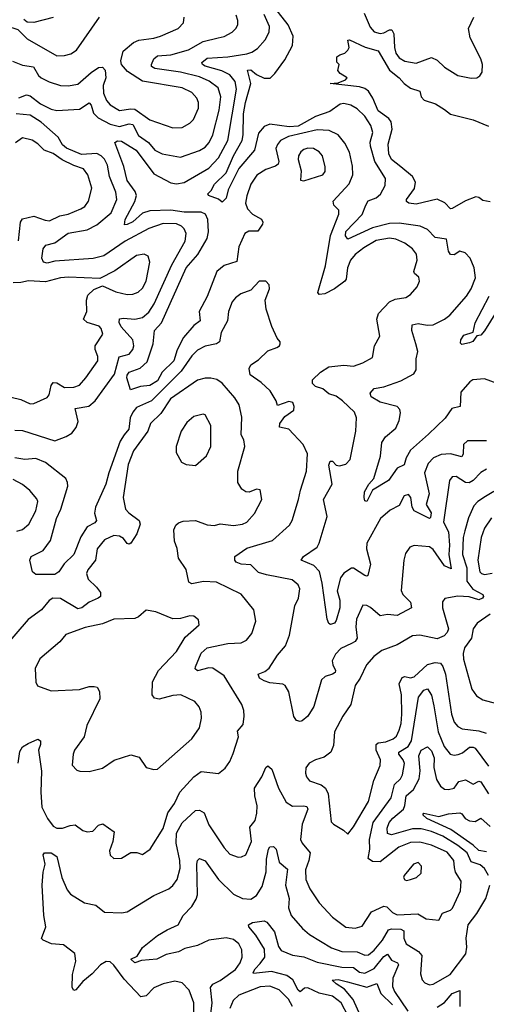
# Model space of a CAD drawing. Extents: x 1468344 to 1613994, y 525695 to 643861.
# Tile 403 of 427: x 1581270 to 1583724, y 627527 to 632711. Entities that reach past the tile are written whole.
import ezdxf

# ---------------------------------------------------------------- set-up
doc = ezdxf.new("R2010")
doc.units = 0

msp = doc.modelspace()

# ---------------------------------------------------------------- linework, layer by layer
at = {"layer": '0CON10XD'}
for points in [[(1583795, 630790), (1583715, 630821.2), (1583653.8, 630815), (1583638, 630805), (1583590.2, 630749.8), (1583587.1, 630675), (1583542.9, 630665), (1583507.2, 630612.8), (1583420.6, 630529.4), (1583326.2, 630445), (1583301.8, 630405), (1583291.8, 630368.2), (1583255, 630350.8), (1583209.4, 630285), (1583125.4, 630234.6), (1583095, 630174.3), (1583085, 630178.8), (1583080.9, 630195), (1583084.1, 630225.9), (1583105.6, 630265), (1583131.9, 630295), (1583166.9, 630413.1), (1583175.3, 630485), (1583194, 630515), (1583248.5, 630561.5), (1583265, 630601.1), (1583272, 630642), (1583269.4, 630659.4), (1583255, 630674.6), (1583165, 630696.7), (1583118, 630725), (1583114, 630745), (1583135, 630770), (1583185, 630777.9), (1583275, 630809.3), (1583343.4, 630846.6), (1583355, 630867.5), (1583354.6, 630925), (1583364.5, 630965), (1583354.1, 631004.1), (1583333.1, 631075), (1583334.4, 631105), (1583365, 631111.8), (1583413.4, 631103.4), (1583445, 631105.4), (1583505, 631134.2), (1583532.5, 631155), (1583620, 631255), (1583645, 631294.2), (1583667.6, 631352.4), (1583660.5, 631405), (1583640, 631455), (1583613, 631483), (1583585, 631492), (1583555, 631473.3), (1583535, 631474.3), (1583525, 631492.5), (1583514.2, 631555), (1583455, 631564), (1583415, 631606.5), (1583376.7, 631625), (1583265, 631639.8), (1583215, 631637.9), (1583124.7, 631615.3), (1582995, 631556.5), (1582983.8, 631573.8), (1582985, 631596.9), (1583071.9, 631685), (1583091.2, 631735), (1583101.9, 631758.1), (1583145, 631773.6), (1583166.7, 631793.3), (1583191.7, 631838.3), (1583194.6, 631875), (1583138, 631965), (1583114.8, 632045), (1583113.7, 632066.3), (1583127.1, 632117.1), (1583117.5, 632155), (1583085, 632203.8), (1583045, 632242.1), (1583011.2, 632261.2), (1582975, 632270.4), (1582955, 632266.2), (1582901.3, 632228.7), (1582825, 632202.3), (1582735, 632151.3), (1582686.4, 632146.4), (1582585, 632161.1), (1582555, 632149.7), (1582526.1, 632113.9), (1582504, 632025), (1582422.1, 631927.9), (1582366.7, 631815), (1582355, 631770.8), (1582335, 631750), (1582315, 631765.8), (1582262.5, 631785), (1582259.4, 631795), (1582277.2, 631812.8), (1582294.6, 631845), (1582355.7, 631904.3), (1582395, 631994.7), (1582439.6, 632075), (1582445.8, 632104.2), (1582446.9, 632215), (1582457.1, 632275), (1582485.7, 632375), (1582467.5, 632445), (1582485, 632447.8), (1582515, 632423.3), (1582555, 632402.5), (1582586.6, 632403.4), (1582612.3, 632427.7), (1582665, 632499.2), (1582705.4, 632575), (1582707.8, 632625), (1582682, 632685), (1582573.8, 632825)], [(1581051.1, 632741.1), (1581145, 632697.3), (1581259.7, 632659.7), (1581309.7, 632609.7), (1581465, 632521.5), (1581505, 632522.1), (1581539.3, 632530.7), (1581568.8, 632551.2), (1581690, 632725)], [(1583081.8, 632745), (1583112.7, 632672.7), (1583135, 632647.3), (1583165, 632638.2), (1583185, 632641.4), (1583215, 632657.8), (1583227.1, 632657.1), (1583236.9, 632636.9), (1583240.5, 632565), (1583248.2, 632535), (1583265, 632510.8), (1583295, 632492.7), (1583355, 632482.3), (1583435, 632511.4), (1583465, 632497.8), (1583505, 632460.5), (1583575, 632417.8), (1583645, 632402.9), (1583674.1, 632405.9), (1583690, 632415), (1583702, 632435), (1583704.2, 632475), (1583695.6, 632505), (1583638.5, 632615), (1583630, 632665), (1583658.6, 632725)], [(1581265, 632300), (1581305, 632315.7), (1581325, 632310), (1581378.5, 632268.5), (1581435, 632240.5), (1581465, 632233.9), (1581585, 632240), (1581635, 632273.5), (1581645, 632261.4), (1581658.8, 632218.8), (1581682.9, 632195), (1581745, 632161.2), (1581795, 632149.6), (1581845, 632163.5), (1581865, 632160), (1581895, 632102.2), (1581947.2, 632065), (1581980, 632025), (1582020, 632005), (1582115, 631987.1), (1582215, 632022), (1582245, 632040.4), (1582265.8, 632065), (1582285.7, 632105), (1582318.3, 632235), (1582327.8, 632305), (1582313.3, 632353.3), (1582267.1, 632387.1), (1582215, 632410.2), (1582115, 632434.5), (1581980, 632455), (1581963.3, 632465), (1581962.9, 632475), (1581976.2, 632505), (1581995, 632521.3), (1582065, 632527), (1582157.2, 632552.8), (1582235, 632595.9), (1582313.3, 632615), (1582345, 632622.9), (1582387.5, 632645), (1582406.9, 632665), (1582416.4, 632685), (1582417.6, 632707.6), (1582408.5, 632735)], [(1581445, 632721.9), (1581345, 632696.7), (1581308.8, 632698.8), (1581291.7, 632711.7)], [(1583725, 630494.5), (1583625, 630493.5), (1583603.8, 630475), (1583602.5, 630425), (1583595, 630410.5), (1583535, 630424.7), (1583487.3, 630422.7), (1583446.1, 630403.9), (1583418.5, 630375), (1583398.4, 630325), (1583424.2, 630215.8), (1583408.3, 630158.3), (1583433.7, 630115), (1583430, 630090), (1583425, 630085.6), (1583345, 630125.8), (1583333.8, 630145), (1583326.3, 630196.4), (1583315, 630212), (1583291.2, 630205), (1583266.6, 630153.4), (1583218.8, 630128.8), (1583168.2, 630085), (1583096.2, 629955), (1583093.5, 629925), (1583115.3, 629845), (1583101.2, 629785), (1583095, 629780.8), (1583085, 629784.6), (1583025, 629823.5), (1583015, 629823.6), (1582975, 629797.1), (1582956.5, 629773.5), (1582939, 629705), (1582953.8, 629655), (1582953.1, 629615), (1582935, 629548), (1582925, 629534.3), (1582905, 629526.7), (1582895, 629532.5), (1582887.5, 629555), (1582861.3, 629745), (1582846.4, 629806.4), (1582817.7, 629837.7), (1582750.8, 629865), (1582763.1, 629885), (1582835, 629934.4), (1582845.4, 629955), (1582886.9, 630095), (1582867.5, 630185), (1582913.8, 630266.2), (1582895.4, 630365), (1582902.3, 630387.7), (1582915, 630386.4), (1582935, 630366.5), (1582952.7, 630362.7), (1582985, 630370.9), (1583007.9, 630395), (1583038.1, 630545), (1583040.9, 630615), (1583030.5, 630645), (1582967.8, 630705), (1582935, 630728.8), (1582895, 630741.8), (1582865, 630767.9), (1582825, 630780.4), (1582809.2, 630795), (1582810, 630815), (1582852.3, 630855), (1582895, 630884.2), (1582975, 630893.2), (1583025, 630886.4), (1583075, 630904.5), (1583125, 630932), (1583135.7, 630995), (1583164.4, 631045), (1583149.1, 631135), (1583156.3, 631165), (1583215, 631225.8), (1583245, 631239.7), (1583300.9, 631249.1), (1583326.2, 631263.8), (1583360, 631305), (1583372.9, 631335), (1583370, 631355), (1583346.2, 631375), (1583342.9, 631385), (1583360.7, 631445), (1583356.3, 631476.3), (1583335.4, 631505), (1583295, 631534.7), (1583247.5, 631555), (1583215, 631561.4), (1583145, 631548.5), (1583079.4, 631510.6), (1583034.9, 631475.1), (1583008.9, 631445), (1582993.8, 631405), (1582987.3, 631345), (1582979.5, 631335), (1582925, 631294.7), (1582875, 631267.5), (1582845, 631264), (1582838, 631275), (1582879, 631415), (1582905.2, 631575), (1582947.8, 631687.8), (1582948, 631708), (1582922.5, 631735), (1582918.2, 631755), (1583003.6, 631846.4), (1583022.1, 631895), (1583020.9, 631940.9), (1583004.3, 632014.3), (1582980.6, 632060.6), (1582944.7, 632104.7), (1582897.2, 632127.2), (1582835, 632131.5), (1582683.8, 632096.2), (1582640.9, 632075), (1582625.3, 632054.7), (1582617.7, 632032.3), (1582632.2, 631965), (1582628.6, 631951.4), (1582615, 631940), (1582565, 631922.9), (1582516.7, 631893.3), (1582486.2, 631845), (1582464.5, 631784.5), (1582457.9, 631745), (1582468.2, 631715), (1582495, 631686.8), (1582541.1, 631661.1), (1582549.5, 631645), (1582546.4, 631635), (1582522, 631598), (1582475, 631597.8), (1582454.7, 631585.3), (1582422.9, 631515), (1582412.7, 631437.3), (1582345, 631417.7), (1582306.2, 631385), (1582256.1, 631253.9), (1582213.2, 631175), (1582219.6, 631125), (1582185, 631101.3), (1582132.2, 631037.8), (1582097.4, 630972.6), (1582079.7, 630915), (1582019.2, 630855), (1581995, 630810), (1581955, 630785.4), (1581905, 630779.4), (1581852.5, 630762.5), (1581833.6, 630825), (1581835, 630839.4), (1581846, 630855), (1581903, 630877), (1581940.5, 630909.5), (1581972.3, 631005), (1581979.1, 631075), (1582015.5, 631114.5), (1582146, 631405), (1582206.7, 631475), (1582255, 631560), (1582263.3, 631595), (1582259.5, 631659.5), (1582247.1, 631687.1), (1582225, 631697.6), (1582135, 631697.9), (1582065, 631707.9), (1581955, 631704.3), (1581915, 631692.5), (1581865, 631647.5), (1581835, 631632.2), (1581821.7, 631631.7), (1581825, 631660), (1581876.2, 631753.8), (1581883.7, 631785), (1581877, 631807), (1581834.3, 631865), (1581817.8, 631937.8), (1581770.8, 632065), (1581785, 632073.3), (1581805, 632071.2), (1581882.8, 632025), (1581975, 631899.4), (1582065, 631851.6), (1582095, 631847.8), (1582135, 631854.7), (1582265, 631930), (1582315, 631983.8), (1582364.4, 632075), (1582411, 632345), (1582402.8, 632385), (1582375, 632420.5), (1582332.4, 632442.4), (1582246, 632466), (1582230.9, 632475), (1582227.8, 632485), (1582255, 632507.9), (1582363.7, 632516.3), (1582465, 632530.7), (1582490.4, 632539.6), (1582520.6, 632559.4), (1582560.4, 632605), (1582581.5, 632645), (1582584, 632675), (1582555, 632738)], [(1582202.3, 632297.7), (1582175, 632328.5), (1582125, 632351.9), (1581915, 632388.2), (1581837.7, 632437.7), (1581805.8, 632475.7), (1581801.3, 632495), (1581813.8, 632545), (1581868.1, 632591.9), (1581896, 632604), (1581975.8, 632614.3), (1582010, 632625), (1582104, 632665), (1582131.1, 632695), (1582135.6, 632725)], [(1583745, 631752.9), (1583705, 631758.6), (1583684.5, 631774.5), (1583668.5, 631778.5), (1583615, 631757.5), (1583545, 631716.5), (1583535, 631715.6), (1583506.3, 631746.4), (1583465, 631766.2), (1583355, 631740), (1583316.7, 631745), (1583304.5, 631754.5), (1583304.5, 631765), (1583347.1, 631822.9), (1583351.6, 631855), (1583335.3, 631885), (1583275, 631935.7), (1583225.3, 631975), (1583210.6, 632005), (1583208.1, 632055), (1583229.1, 632135), (1583223.3, 632173.3), (1583210.7, 632190.7), (1583155, 632230.8), (1583127.8, 632297.8), (1583104.7, 632335), (1583085, 632349.8), (1583057.4, 632357.4), (1582902.5, 632375), (1582945, 632378), (1582983.3, 632395), (1582992.5, 632405), (1582955, 632427.5), (1582943.3, 632443.3), (1582950, 632475), (1582938.3, 632488.3), (1582937.5, 632515), (1582953, 632527), (1582980, 632535), (1582995, 632550), (1583003.3, 632565), (1582996.4, 632603.6), (1583005, 632605.8), (1583087, 632567), (1583155, 632548), (1583215, 632445.9), (1583265.5, 632405.5), (1583291.9, 632375), (1583325, 632350.9), (1583375.3, 632335.3), (1583381.2, 632305), (1583396.9, 632286.9), (1583457.7, 632267.7), (1583505, 632239.1), (1583535, 632214.5), (1583655, 632184.4), (1583735, 632150.6)], [(1581232.7, 632492.7), (1581285, 632472), (1581342.6, 632462.6), (1581368.1, 632418.1), (1581382.7, 632405), (1581425, 632383.4), (1581485, 632364.6), (1581525, 632362.7), (1581575, 632371.5), (1581645, 632432.5), (1581685, 632458.7), (1581705, 632461.8), (1581718.8, 632445), (1581722.7, 632405), (1581708.6, 632365), (1581710.3, 632325), (1581726.1, 632286.1), (1581745, 632263.2), (1581795, 632232.5), (1581855, 632242.6), (1581875, 632240), (1581955, 632184.7), (1582075, 632142.3), (1582125, 632144.5), (1582165, 632166.7), (1582184.1, 632185.9), (1582210.8, 632245), (1582210.8, 632275), (1582202.3, 632297.7)], [(1581245, 630550.8), (1581285, 630548.9), (1581455, 630494.6), (1581515, 630516.5), (1581544.4, 630535), (1581566.9, 630565), (1581577.8, 630595), (1581560.9, 630665), (1581632.9, 630677.1), (1581666, 630705), (1581768.8, 630845), (1581793.5, 630936.5), (1581845, 630950), (1581865.2, 630974.8), (1581869.4, 630995), (1581864.1, 631025), (1581804.2, 631095), (1581793.4, 631116.6), (1581794.2, 631135.8), (1581815, 631140), (1581875.2, 631134.8), (1581915, 631142.6), (1581949.3, 631170.7), (1581977.7, 631215), (1582069.3, 631420.7), (1582140.9, 631545), (1582145.3, 631585), (1582135, 631610.6), (1582120, 631625), (1582095, 631636.2), (1582025, 631637.4), (1581948.8, 631611.2), (1581824.7, 631545), (1581712.4, 631467.6), (1581655.5, 631454.5), (1581455, 631439.4), (1581415, 631428.9), (1581394.3, 631435), (1581386.7, 631455), (1581392.5, 631505), (1581406.5, 631523.5), (1581455, 631536.8), (1581525, 631588.1), (1581625.2, 631604.8), (1581675, 631631.6), (1581751.6, 631695), (1581781.2, 631765), (1581775, 631802.9), (1581742.5, 631885), (1581731, 631945), (1581716.7, 631976.7), (1581698.9, 631995), (1581675, 632006.3), (1581595, 632002.2), (1581515.3, 632035), (1581495, 632052.5), (1581473, 632093), (1581382.5, 632172.5), (1581325, 632208.1), (1581251.2, 632215)], [(1581263.8, 631546.2), (1581274.4, 631645), (1581285, 631663.6), (1581345, 631676.7), (1581403.3, 631655), (1581427.2, 631652.8), (1581480.7, 631679.3), (1581525, 631687.3), (1581592, 631715), (1581611.9, 631728.1), (1581631.2, 631755), (1581649.6, 631825), (1581628.9, 631895), (1581605, 631925.3), (1581555, 631943.5), (1581493.4, 631973.4), (1581445, 632007.1), (1581398.1, 632025), (1581365, 632058.5), (1581335, 632077.3), (1581285, 632088.5), (1581247.2, 632062.8)], [(1582765, 631862.5), (1582865, 631894.3), (1582877.2, 631912.8), (1582877.2, 631937.2), (1582862.5, 631995), (1582845, 632015.5), (1582815, 632032.9), (1582785, 632035.3), (1582765, 632028.2), (1582748.5, 632015), (1582736.9, 631995), (1582734.7, 631974.7), (1582749.5, 631915), (1582746.7, 631866.7), (1582765, 631862.5)], [(1581225, 630723.2), (1581275, 630710.9), (1581325, 630688.2), (1581345, 630690), (1581415, 630722.5), (1581424.6, 630735.4), (1581434.8, 630785.2), (1581445, 630800.9), (1581465, 630798.5), (1581505, 630774.1), (1581555, 630776.2), (1581585, 630787.9), (1581618.5, 630825), (1581680, 630915), (1581681.5, 630938.5), (1581667.5, 630975), (1581666.7, 630995), (1581707.1, 631055), (1581698.5, 631085), (1581687.6, 631097.6), (1581625, 631116.5), (1581606.1, 631135), (1581622.8, 631175), (1581620.7, 631235), (1581628.7, 631261.3), (1581659.6, 631290.4), (1581705, 631310), (1581775, 631278.5), (1581835, 631264.5), (1581865, 631266.4), (1581892.9, 631277.1), (1581915, 631298.1), (1581935.9, 631335), (1581953.5, 631435), (1581945.7, 631465.7), (1581925, 631477.5), (1581885, 631469.5), (1581770.6, 631389.4), (1581692.2, 631347.8), (1581526, 631356), (1581485, 631352.5), (1581405, 631331.6), (1581316.6, 631336.6), (1581275, 631326.9), (1581235, 631326.6)], [(1583725, 630344.6), (1583695, 630326.9), (1583654.7, 630285), (1583633.1, 630273.1), (1583614.8, 630274.8), (1583565, 630305.4), (1583545, 630304.2), (1583531.1, 630285), (1583499.8, 630065), (1583524.8, 630015), (1583530.1, 629945), (1583526.8, 629895), (1583539.7, 629820.3), (1583504.2, 629835), (1583445, 629921.2), (1583425, 629936.2), (1583345, 629942.2), (1583321.2, 629935), (1583299.3, 629900.7), (1583290.5, 629865), (1583276.8, 629706.8), (1583284.7, 629684.7), (1583325, 629644.2), (1583330, 629615), (1583255, 629574.1), (1583205, 629580.2), (1583165, 629572), (1583115, 629617.3), (1583095, 629627.8), (1583075, 629629.2), (1583040.8, 629555), (1583037.7, 629515), (1583044.7, 629455), (1583035, 629436.8), (1583015, 629426.1), (1582959.8, 629400.2), (1582930, 629370), (1582913.4, 629335), (1582916.1, 629315), (1582931.3, 629285), (1582928.5, 629275), (1582915, 629265.4), (1582875.9, 629254.1), (1582857.9, 629235), (1582816.5, 629095), (1582785, 629044.3), (1582755, 629019.4), (1582745, 629015.7), (1582725, 629020.8), (1582712.2, 629042.2), (1582685, 629173.3), (1582665.8, 629205), (1582653, 629213), (1582585, 629219.3), (1582555, 629229.6), (1582531.4, 629245), (1582524.3, 629265), (1582560, 629280), (1582582.3, 629297.7), (1582625, 629365.6), (1582667.3, 629415), (1582688.3, 629471.7), (1582717.5, 629625), (1582736.2, 629665), (1582743.5, 629715), (1582735, 629735.7), (1582702.3, 629762.3), (1582568.5, 629788.5), (1582525, 629801.1), (1582485, 629840.5), (1582435.4, 629845.4), (1582408.8, 629855), (1582402, 629865), (1582402, 629885), (1582465, 629928.3), (1582600.1, 629969.9), (1582689.5, 630050.5), (1582702.5, 630075), (1582737.1, 630185), (1582746.4, 630235), (1582777.9, 630335), (1582783.2, 630425), (1582761.1, 630475), (1582685.8, 630555.8), (1582636.6, 630566.6), (1582638.8, 630585), (1582665, 630622.5), (1582712, 630655), (1582714.3, 630675), (1582705.7, 630695), (1582685, 630701.2), (1582625, 630680), (1582618.9, 630705), (1582587, 630757), (1582540.5, 630800.5), (1582481.6, 630841.6), (1582476, 630874), (1582486, 630894), (1582525, 630920), (1582575, 630967.5), (1582622.5, 630985), (1582635.9, 630994.1), (1582640, 631005), (1582640, 631015), (1582624.2, 631034.2), (1582595.7, 631095.7), (1582566.8, 631186.8), (1582560.8, 631235), (1582583.3, 631295), (1582582.5, 631315), (1582563.9, 631333.9), (1582530, 631335), (1582485, 631287.5), (1582432.4, 631267.6), (1582405, 631247.5), (1582387.1, 631225), (1582368.1, 631175), (1582362.5, 631125), (1582329.6, 631065), (1582320, 631015), (1582305, 631005.5), (1582245, 630992.1), (1582205, 630971.8), (1582175, 630942.2), (1582118.5, 630861.5), (1581962.6, 630705), (1581885, 630669), (1581865.2, 630645), (1581851.3, 630615), (1581843.4, 630555), (1581819.6, 630525), (1581798.4, 630491.6), (1581739, 630325), (1581723.5, 630265), (1581668.1, 630145), (1581662.7, 630112.7), (1581674, 630075), (1581665, 630062.9), (1581625, 630040.4), (1581590.9, 629989.1), (1581555.1, 629894.9), (1581503, 629847), (1581475, 629804.3), (1581455, 629789.4), (1581355, 629790), (1581337.5, 629805), (1581322.5, 629865), (1581330, 629885), (1581392.9, 629917.1), (1581431.1, 629968.9), (1581463.2, 630085), (1581485.6, 630134.4), (1581523.3, 630255), (1581522.1, 630275), (1581512.3, 630295), (1581405, 630380.6)], [(1583777.6, 631175), (1583715, 631073.8), (1583695, 631050.5), (1583675, 631046.5), (1583652.8, 631017.2), (1583635, 631010), (1583595, 631001.2), (1583588.8, 631008.8), (1583590, 631025), (1583605, 631050), (1583654.7, 631065.3), (1583665.8, 631115), (1583739.6, 631255)], [(1581262.3, 628797.7), (1581270.9, 628859.1), (1581285, 628882.5), (1581315, 628900), (1581365, 628923.8), (1581378.8, 628915), (1581379.2, 628895), (1581369.4, 628865), (1581385.3, 628755), (1581381.1, 628645), (1581386.9, 628565), (1581415.3, 628505.3), (1581446, 628466), (1581465, 628454.5), (1581494.5, 628454.5), (1581535, 628469.3), (1581562.1, 628472.1), (1581602.1, 628442.1), (1581625, 628434.6), (1581655, 628438.1), (1581685, 628470.8), (1581707.6, 628477.6), (1581766.9, 628435), (1581760.4, 628385), (1581741.9, 628335), (1581745, 628313.3), (1581765.8, 628295.8), (1581805, 628296), (1581855, 628326.9), (1581885.8, 628325.8), (1581915, 628316.2), (1581956, 628345), (1582025, 628452.9), (1582049.7, 628535), (1582084.1, 628585), (1582112.5, 628645), (1582185.4, 628725), (1582225, 628752.2), (1582315, 628742.5), (1582350.2, 628769.8), (1582374.3, 628805), (1582392.8, 628847.2), (1582420, 628935), (1582415.7, 628965), (1582445, 629000), (1582450.6, 629045), (1582449.4, 629075), (1582438.9, 629105), (1582345, 629256.5), (1582285, 629297.5), (1582265, 629298.8), (1582205, 629283.9), (1582192.8, 629292.8), (1582194.6, 629305), (1582223.8, 629376.2), (1582256.4, 629403.6), (1582365, 629427.5), (1582435, 629431.1), (1582462.5, 629445), (1582490.2, 629479.8), (1582512.2, 629545), (1582501.4, 629605), (1582435, 629687.5), (1582305, 629749.5), (1582236.1, 629753.9), (1582175, 629740.8), (1582159.1, 629749.1), (1582145, 629816.2), (1582105, 629876.7), (1582097.4, 629927.4), (1582083.8, 629965), (1582081.1, 630025), (1582090.2, 630049.8), (1582105, 630062.5), (1582129.7, 630070.3), (1582193.8, 630073.8), (1582255, 630052), (1582295, 630048.8), (1582325, 630056.7), (1582395, 630047.5), (1582442.5, 630055), (1582465, 630066), (1582505, 630112), (1582544.2, 630185), (1582535, 630236.7), (1582515, 630238.8), (1582476.1, 630223.9), (1582460, 630225), (1582438.8, 630238.8), (1582416.9, 630275), (1582416.5, 630335), (1582453.5, 630465), (1582448.9, 630498.9), (1582435.5, 630525.5), (1582438.9, 630618.9), (1582425, 630683.8), (1582401.2, 630721.2), (1582335, 630797.1), (1582306.3, 630816.3), (1582275.6, 630824.4), (1582245, 630824.5), (1582205, 630813.8), (1582063.4, 630715), (1582011.6, 630638.4), (1581957.5, 630585), (1581943.8, 630545), (1581868.5, 630441.5), (1581840.1, 630369.9), (1581813.8, 630195), (1581826.4, 630135), (1581843.5, 630115), (1581897.5, 630075), (1581902.9, 630055), (1581886.5, 630005), (1581855, 629955.7), (1581845, 629950), (1581835, 629954.2), (1581815, 629979.4), (1581795, 629992.9), (1581765, 629995.6), (1581715, 629972.9), (1581677.5, 629925), (1581668.1, 629865), (1581628.6, 629815), (1581620.6, 629795), (1581630, 629765), (1581674.2, 629724.2), (1581695.6, 629695), (1581695.6, 629675), (1581682.9, 629665), (1581635, 629645.3), (1581596, 629614), (1581575, 629608.8), (1581485, 629664), (1581443.8, 629666.2), (1581425, 629652.5), (1581385.2, 629604.8), (1581315, 629552.5), (1581195, 629414.5)], [(1582195, 630364), (1582253.1, 630415), (1582274.4, 630465), (1582275.6, 630575), (1582245, 630630), (1582235, 630633.8), (1582185, 630622), (1582149.8, 630590.2), (1582118.5, 630545), (1582092.2, 630465), (1582092.6, 630432.6), (1582121.7, 630381.7), (1582145, 630369.2), (1582195, 630364)], [(1581405, 630380.6), (1581355, 630401.2), (1581296.2, 630396.2), (1581244.3, 630405)], [(1581255, 630019.2), (1581285, 630027.3), (1581317.5, 630055), (1581355, 630126.2), (1581364.4, 630174.4), (1581359.1, 630189.1), (1581322.4, 630232.4), (1581285, 630264.3), (1581235, 630290)], [(1583763.4, 630226.6), (1583719, 630201), (1583680, 630175), (1583658.8, 630151.2), (1583630.6, 630089.4), (1583610.9, 630020.9), (1583602.2, 629985), (1583599.3, 629895), (1583621.4, 629825), (1583622.4, 629755), (1583652.9, 629712.9), (1583705.7, 629685), (1583709.5, 629675), (1583704.4, 629665), (1583684, 629656), (1583633.1, 629673.1), (1583574.1, 629675.9), (1583505.5, 629664.5), (1583494.5, 629645.5), (1583493.8, 629615), (1583525.3, 629505), (1583518.2, 629485), (1583501.9, 629468.1), (1583465, 629450.9), (1583375, 629470), (1583335, 629467.3), (1583255, 629419.4), (1583175, 629390), (1583132.3, 629357.7), (1583094.4, 629315), (1583060.5, 629245), (1583034.1, 629205.9), (1583011.9, 629105), (1582969.6, 629045), (1582925, 628961.2), (1582919.8, 628890.2), (1582906.9, 628855), (1582872.1, 628827.9), (1582825, 628814.4), (1582792.6, 628797.4), (1582775, 628772.5), (1582772.9, 628745), (1582778.6, 628725), (1582794.7, 628704.7), (1582855, 628682.7), (1582878.7, 628665), (1582891.6, 628635), (1582908.3, 628488.3), (1582920, 628475), (1582972.5, 628445), (1582995, 628422.5)], [(1583751.1, 630088.9), (1583715.2, 630034.8), (1583697, 629985), (1583679, 629865), (1583690.3, 629805), (1583699.4, 629795), (1583715, 629790.5), (1583755, 629798)], [(1581635, 628753.8), (1581705, 628770.8), (1581766.4, 628813.6), (1581855, 628840), (1581898.8, 628828.8), (1581935, 628774), (1581975, 628764.3), (1581995, 628766.2), (1582175, 628924.2), (1582215, 628983.3), (1582226.8, 629033.2), (1582224.3, 629065), (1582214.4, 629094.4), (1582190.9, 629120.9), (1582117.2, 629157.2), (1582075, 629152.7), (1582003.7, 629133.7), (1581978.5, 629138.5), (1581966.1, 629156.1), (1581969.2, 629225), (1581999.1, 629285), (1582095, 629384.5), (1582139.3, 629460.7), (1582214, 629525), (1582210.9, 629550.9), (1582185, 629570.6), (1582165, 629572.2), (1582115, 629559.4), (1582075, 629556.9), (1581985, 629594.3), (1581935, 629602), (1581895, 629567.5), (1581875, 629558.1), (1581765, 629554.5), (1581705, 629530.8), (1581615, 629510.4), (1581512, 629475), (1581480.8, 629435), (1581375, 629346), (1581350.6, 629295), (1581353.9, 629223.9), (1581363.9, 629203.9), (1581435, 629178), (1581585, 629184.5), (1581635, 629201.1), (1581661.4, 629201.4), (1581676.6, 629196.6), (1581690, 629175), (1581691.9, 629135), (1581623.8, 628995), (1581608.5, 628935), (1581558.9, 628865), (1581551.1, 628845), (1581545.8, 628785.8), (1581569.7, 628759.7), (1581585.8, 628754.2), (1581635, 628753.8)], [(1583745, 629581.4), (1583675.7, 629534.3), (1583655.3, 629505), (1583646, 629455), (1583609.7, 629405), (1583602.2, 629375), (1583603.4, 629345), (1583647.4, 629187.4), (1583671.7, 629151.7), (1583705, 629130), (1583804.6, 629104.6)], [(1582995, 628422.5), (1583025, 628461.2), (1583103.8, 628595), (1583132.1, 628705), (1583165.5, 628785), (1583167.5, 628815), (1583143.9, 628865), (1583144.6, 628895), (1583155.9, 628904.1), (1583195, 628909.2), (1583235, 628924.7), (1583250.9, 628939.1), (1583265, 628970), (1583276, 629005), (1583280.5, 629055), (1583277.2, 629157.2), (1583266.3, 629215), (1583281.3, 629248.7), (1583295, 629253.2), (1583325, 629246.6), (1583345, 629251.2), (1583414.1, 629315.9), (1583455, 629327.4), (1583483.4, 629323.4), (1583496.2, 629306.2), (1583509.2, 629265), (1583541.6, 629055), (1583555, 629013.1), (1583575, 628990.5), (1583597.6, 628977.6), (1583685, 628968), (1583724.1, 628954.1)], [(1582186.5, 627435), (1582185.4, 627535), (1582161.1, 627601.1), (1582125, 627640), (1582085, 627650), (1582025, 627635.6), (1581975, 627614.4), (1581935, 627571.3), (1581906.6, 627566.6), (1581819.7, 627659.7), (1581765, 627734.3), (1581745, 627750.6), (1581725, 627753.1), (1581695, 627735.7), (1581651.7, 627688.3), (1581601.9, 627648.1), (1581565, 627604.4), (1581555, 627600.8), (1581545.5, 627615.5), (1581548.4, 627685), (1581564.6, 627755), (1581560, 627795), (1581500, 627840), (1581436.7, 627845), (1581392.5, 627865), (1581384.3, 627874.3), (1581407.1, 627935), (1581396.4, 627995), (1581388.5, 628155), (1581393.2, 628223.2), (1581403.3, 628265), (1581394, 628315), (1581400, 628325), (1581435, 628324.4), (1581465.6, 628305), (1581490.6, 628195), (1581520, 628130), (1581536.7, 628106.7), (1581611.4, 628061.4), (1581670, 628050), (1581715, 628013.1), (1581805, 628008.6), (1581835, 628014.3), (1581975, 628099.7), (1582054.3, 628135), (1582075, 628152.2), (1582098.8, 628185), (1582113.3, 628245), (1582112.1, 628285), (1582092, 628375), (1582095, 628428.1), (1582125, 628482.9), (1582195, 628548), (1582215, 628549.2), (1582240, 628535), (1582265, 628472.9), (1582345, 628351.9), (1582375, 628318.6), (1582418.3, 628301.7), (1582437, 628303), (1582458.8, 628315), (1582488.2, 628385), (1582480, 628460), (1582508.5, 628495), (1582516.5, 628533.5), (1582518.1, 628571.9), (1582505.9, 628625), (1582505.3, 628665), (1582543.2, 628725), (1582565, 628774.2), (1582575, 628782.5), (1582595.9, 628765.9), (1582631.1, 628665), (1582671.8, 628591.8), (1582705, 628570.4), (1582762.5, 628572.5), (1582779.4, 628569.4), (1582784.6, 628555), (1582754.7, 628475), (1582746.8, 628395), (1582754.7, 628375), (1582798.1, 628325), (1582791.4, 628285), (1582772.5, 628235), (1582774.7, 628184.7), (1582795.4, 628135), (1582845, 628062.2), (1582915, 627986.7), (1582985, 627932.7), (1583035, 627927.5), (1583071.1, 627938.9), (1583121.1, 628015), (1583185, 628043.5), (1583200.5, 628040.5), (1583230.1, 628010.1), (1583255, 627999), (1583364.2, 628004.2), (1583407.6, 627977.6), (1583475, 627970), (1583493.3, 628006.7), (1583535, 628023.8), (1583545.8, 628034.2), (1583589.1, 628125), (1583592.1, 628175), (1583562.5, 628222.5), (1583557.4, 628247.4), (1583553.5, 628285), (1583517.9, 628327.9), (1583435, 628366), (1583375, 628381.9), (1583325, 628378.6), (1583263.3, 628355), (1583165, 628278.2), (1583125, 628279.6), (1583103.1, 628295), (1583112.1, 628345), (1583109.5, 628395), (1583128.3, 628485), (1583224.2, 628615), (1583241.9, 628685), (1583273.2, 628715), (1583282.5, 628735), (1583294.2, 628795), (1583287.5, 628815), (1583263.7, 628845), (1583263.6, 628855), (1583313.6, 628885), (1583330.6, 628915), (1583367.8, 629145), (1583395, 629181.2), (1583415, 629187.8), (1583435, 629154.3), (1583448.6, 629098.6), (1583471.6, 628961.6), (1583501.7, 628885), (1583534.7, 628844.7), (1583555, 628839.3), (1583576.8, 628843.2), (1583598.3, 628851.7), (1583635, 628880.8), (1583655, 628881.4), (1583665.2, 628875.2), (1583735, 628780.5)], [(1583736.3, 628205), (1583715, 628243.1), (1583692.3, 628262.3), (1583645, 628277.2), (1583622.7, 628325), (1583575, 628364.1), (1583495, 628412.4), (1583435, 628437.2), (1583381.1, 628451.1), (1583335, 628452), (1583225, 628419.6), (1583205, 628427.5), (1583202.8, 628455), (1583213.8, 628485), (1583232, 628508), (1583288.7, 628555), (1583296.4, 628573.6), (1583301.7, 628625), (1583341.2, 628658.8), (1583371.8, 628715), (1583376.7, 628756.8), (1583368.4, 628835), (1583381.3, 628865), (1583415, 628882.1), (1583435, 628861.2), (1583449.8, 628825), (1583448.8, 628775), (1583461.3, 628711.3), (1583483.3, 628675), (1583505, 628660), (1583525, 628658.1), (1583555, 628665.6), (1583580.1, 628699.9), (1583615, 628709.5), (1583655, 628685.6), (1583685, 628702.2), (1583695, 628698.5), (1583735, 628635.4)], [(1583725, 628329.5), (1583685, 628336.5), (1583654.7, 628364.7), (1583537.4, 628447.4), (1583411.8, 628505), (1583389.4, 628525), (1583395.6, 628534.4), (1583475, 628516.9), (1583525, 628530), (1583585, 628534.7), (1583595, 628530.6), (1583613.4, 628505), (1583635, 628493.5), (1583665, 628490.7), (1583695, 628507.3), (1583745, 628463)], [(1582274, 627464), (1582282.5, 627535), (1582274.2, 627615), (1582285, 627633.9), (1582325, 627652.1), (1582405, 627710), (1582429.7, 627745), (1582440.3, 627775), (1582437.8, 627815), (1582421.8, 627845), (1582395, 627868.7), (1582355, 627877.1), (1582265, 627864.2), (1582205, 627837.2), (1582139, 627821), (1582105, 627803.6), (1582040.7, 627789.3), (1581991.2, 627765), (1581911.3, 627758.7), (1581875, 627745.6), (1581854.4, 627765), (1581888.3, 627781.7), (1581915, 627826.2), (1581995, 627889.4), (1582045, 627920), (1582102.5, 627945), (1582129.2, 627995), (1582175, 628043.1), (1582198.7, 628081.3), (1582205.7, 628104.3), (1582201.2, 628265), (1582205, 628284), (1582215, 628294.3), (1582245, 628282.2), (1582316.2, 628185), (1582395, 628106.9), (1582442, 628085), (1582485, 628080.7), (1582515, 628100), (1582545, 628147.3), (1582565.9, 628225), (1582567.9, 628292.1), (1582578.4, 628345), (1582585, 628357.1), (1582605, 628358.9), (1582619.1, 628345), (1582634.9, 628274.9), (1582678, 628238), (1582668.3, 628155), (1582686.3, 628085), (1582683.3, 628035), (1582698.5, 627995), (1582757.1, 627927.1), (1582794.8, 627894.8), (1582910, 627825), (1582965, 627805.7), (1583045, 627804), (1583085, 627786.3), (1583105, 627787.9), (1583135, 627812.1), (1583178, 627865), (1583210.5, 627919.5), (1583225, 627924.5), (1583275, 627922.4), (1583290.8, 627915), (1583290.3, 627875), (1583302.7, 627845), (1583367.5, 627805), (1583384.7, 627785), (1583378.6, 627688.6), (1583387, 627657), (1583401.2, 627641.2), (1583425, 627630.5), (1583445, 627632.7), (1583534.4, 627685), (1583616.3, 627793.7), (1583622.4, 627827.6), (1583618.4, 627875), (1583628.2, 627945), (1583673.6, 628005), (1583722.2, 628085), (1583741.9, 628155)], [(1583305, 628178.8), (1583325, 628184.2), (1583357.5, 628195), (1583381.7, 628218.3), (1583382.5, 628255), (1583365, 628273.1), (1583340.6, 628265), (1583292, 628205), (1583288.8, 628195), (1583295, 628183.3), (1583305, 628178.8)], [(1582997.3, 627465), (1582960.6, 627535), (1582915, 627570.6), (1582845, 627586.4), (1582785, 627613.5), (1582768.3, 627611.7), (1582745, 627593.5), (1582735, 627601.5), (1582706.5, 627656.5), (1582675, 627678.7), (1582595, 627699.8), (1582500, 627690), (1582497.1, 627695), (1582508.4, 627715), (1582535, 627742.7), (1582559, 627775), (1582556.9, 627816.9), (1582511.5, 627891.5), (1582474.3, 627935), (1582473.3, 627945), (1582495, 627958.6), (1582555, 627967.5), (1582570, 627960), (1582609.6, 627909.6), (1582631.8, 627831.8), (1582645, 627811.3), (1582705, 627786.5), (1582765, 627778.2), (1582835, 627749.8), (1582965, 627722.9), (1583025, 627721.2), (1583056.9, 627696.9), (1583085, 627691.6), (1583135, 627715.2), (1583185, 627779.4), (1583205, 627791.1), (1583225, 627759.2), (1583256.5, 627745), (1583263.1, 627735), (1583233.3, 627665), (1583230.3, 627620.3), (1583240.6, 627595), (1583310.8, 627490.8)], [(1583076, 627435), (1583023.1, 627553.1), (1582977.6, 627607.6), (1582933.9, 627635), (1582913.8, 627655), (1582945, 627658.1), (1582994, 627645), (1583095, 627617.6), (1583147.5, 627637.5), (1583169.9, 627585), (1583231.5, 627525)], [(1582704.1, 627515), (1582683, 627555), (1582635, 627604.2), (1582585, 627623.4), (1582535, 627618.9), (1582422.5, 627575), (1582392.3, 627547.7), (1582375.4, 627505.4)], [(1583465, 627512), (1583505, 627536.3), (1583545, 627584.3), (1583585, 627600), (1583584.8, 627515)]]:
    msp.add_lwpolyline(points, dxfattribs=at)

doc.saveas('drawing.dxf')
